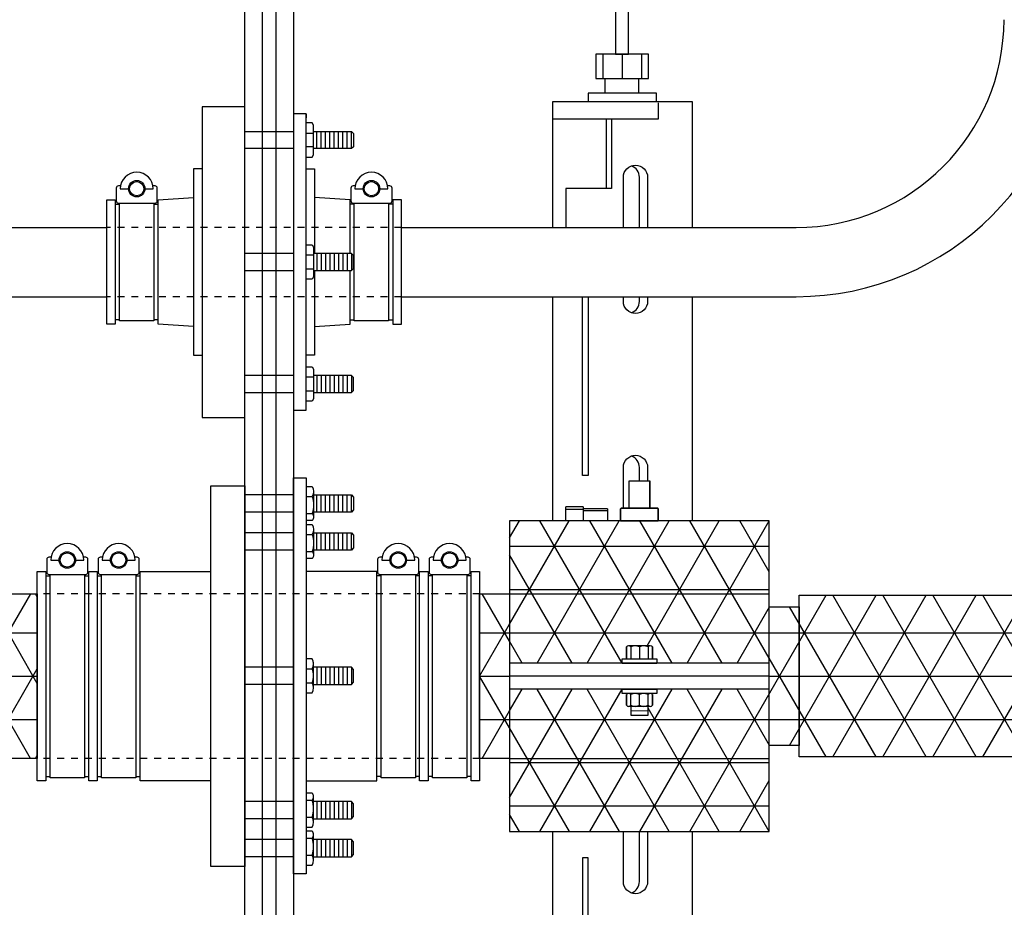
# Model space of a CAD drawing. Extents: x -169 to 7270, y -140 to 2984.
# Tile 536 of 656: x 6502 to 6516, y 361 to 374. Entities that reach past the tile are written whole.
import ezdxf

# ---------------------------------------------------------------- set-up
doc = ezdxf.new("R2010")
doc.units = 0
doc.header["$MEASUREMENT"] = 0
doc.header["$PDSIZE"] = 1
doc.linetypes.add('HIDDEN5', pattern=[0.05, 0.025, -0.025])
doc.layers.get('DEFPOINTS').update_dxf_attribs({"linetype": 'CONTINUOUS'})
for name, color, linetype in [('BOOT-2frp', 1, 'CONTINUOUS'), ('BOOT-CONDUIT', 1, 'CONTINUOUS'), ('CONDUIT', 2, 'CONTINUOUS'), ('DIM', 3, 'CONTINUOUS'), ('FRP-2', 2, 'CONTINUOUS'), ('FRP-2-HATCH', 1, 'CONTINUOUS'), ('FRP-CLAMSHELL-FITTING', 2, 'CONTINUOUS'), ('FRP-SUMP', 2, 'CONTINUOUS'), ('PEAGRAVEL-HATCH', 3, 'CONTINUOUS'), ('PROBE', 2, 'CONTINUOUS')]:
    doc.layers.add(name, color=color, linetype=linetype)
doc.styles.add('SIMPLEX', font='simplex')
doc.dimstyles.new('DIM64', dxfattribs={"dimscale": 64, "dimtxt": 0.09375, "dimasz": 0.09375, "dimexe": 0.0625, "dimexo": 0.0625, "dimgap": 0.046875, "dimtad": 1, "dimdec": 4, "dimzin": 3, "dimdsep": 46, "dimlunit": 4, "dimtxsty": 'SIMPLEX', "dimcen": 0, "dimclrd": 256, "dimclre": 256, "dimclrt": 256, "dimadec": 0, "dimazin": 0, "dimtfac": 1, "dimtdec": 4, "dimtmove": 0, "dimatfit": 3, "dimfxl": 1, "dimfrac": 2, "dimtolj": 1, "dimtzin": 0, "dimarcsym": 0})

# ---------------------------------------------------------------- blocks, each defined once
blk = doc.blocks.new('*D54')
at = {"layer": 'DEFPOINTS', "color": 0, "transparency": 16777216}
for p in [(7015.694, 414.289), (6391.694, 410.007), (6391.694, 136.516)]:
    blk.add_point(p, dxfattribs=at)
at = {"layer": 'DIM', "lineweight": -2, "transparency": 16777216}
for p, q in [((7015.694, 410.289), (7015.694, 132.516)), ((6391.694, 406.007), (6391.694, 132.516)), ((7009.694, 136.516), (6397.694, 136.516))]:
    blk.add_line(p, q, dxfattribs=at)
at = {"layer": 'DIM', "transparency": 16777216}
for points in [[(6397.694, 137.516), (6397.694, 135.516), (6391.694, 136.516)], [(7009.694, 137.516), (7009.694, 135.516), (7015.694, 136.516)]]:
    blk.add_solid(points, dxfattribs=at)
at = {"layer": 'DIM', "transparency": 16777216, "insert": (6703.694, 144.087), "char_height": 6, "attachment_point": 5, "style": 'SIMPLEX'}
blk.add_mtext('\\A1;52\'-0" (F.V. TANK SLAB)', dxfattribs=at)

msp = doc.modelspace()

# ---------------------------------------------------------------- hatches: boundary and pattern name
at = {"layer": 'FRP-2-HATCH', "linetype": 'Continuous'}
h = msp.add_hatch(dxfattribs=at)
h.set_pattern_fill('NET3', color=256, scale=5, style=0)
h.set_pattern_definition([(0, (6508.39083, 364.7703), (0, 0.625), []), (60, (6508.39083, 364.7703), (-0.541266, 0.3125), []), (120, (6508.39083, 364.7703), (-0.541266, -0.3125), [])])
h.paths.add_polyline_path([(6512.57317, 367.01374), (6508.82317, 367.01374), (6508.82317, 365.96028), (6512.57317, 365.96028)])
h.paths.add_polyline_path([(6512.57317, 365.96028), (6508.82317, 365.96028), (6508.82317, 364.95778), (6510.45076, 364.95778), (6510.45076, 365.02028), (6510.51067, 365.02028), (6510.51067, 365.19215, -0.23606798), (6510.54192, 365.20778), (6510.85442, 365.20778, -0.23606798), (6510.88567, 365.19215), (6510.88567, 365.02028), (6510.94817, 365.02028), (6510.94817, 364.95778), (6512.57317, 364.95778)])
h.paths.add_polyline_path([(6512.57317, 364.58278), (6510.94817, 364.58278), (6510.94817, 364.52028), (6510.85442, 364.52028, -0.23606798), (6510.88567, 364.50465), (6510.88567, 364.3484, -0.23606798), (6510.85442, 364.33278), (6510.82317, 364.33278), (6510.82317, 364.20778), (6510.57317, 364.20778), (6510.57317, 364.33278), (6510.54192, 364.33278, -0.23606798), (6510.51067, 364.3484), (6510.51067, 364.52028), (6510.45076, 364.52028), (6510.45076, 364.58278), (6508.82317, 364.58278), (6508.82317, 363.58028), (6512.57317, 363.58028)])
h.paths.add_polyline_path([(6512.57317, 363.52568), (6512.57317, 363.58028), (6508.82317, 363.58028), (6508.82317, 363.52568), (6508.82317, 362.52681), (6512.57317, 362.52681)])
h.paths.add_polyline_path([(6513.0055, 365.77028), (6512.57317, 365.77028), (6512.57317, 363.77028), (6513.0055, 363.77028)])
h.paths.add_polyline_path([(6516.5055, 365.93694), (6513.0055, 365.93694), (6513.0055, 363.60361), (6516.5055, 363.60361)])
h = msp.add_hatch(dxfattribs=at)
h.set_pattern_fill('NET3', color=256, scale=5, style=0)
h.set_pattern_definition([(180, (6521.42723, 364.7694), (0, -0.625), []), (240, (6521.42723, 364.7694), (0.541266, -0.3125), []), (300, (6521.42723, 364.7694), (0.541266, 0.3125), [])])
h.paths.add_polyline_path([(6502.00309, 363.58028), (6502.00309, 365.96028), (6491.61548, 365.96028), (6491.62947, 365.95956), (6491.64343, 365.95741), (6491.65732, 365.95384), (6491.67111, 365.94885), (6491.68476, 365.94245), (6491.69825, 365.93466), (6491.71154, 365.9255), (6491.72459, 365.91499), (6491.73739, 365.90315), (6491.74989, 365.89002), (6491.76206, 365.87563), (6491.77389, 365.86), (6491.78533, 365.84319), (6491.79636, 365.82522), (6491.80696, 365.80614), (6491.81709, 365.78601), (6491.82674, 365.76486), (6491.83589, 365.74274), (6491.8445, 365.71972), (6491.85255, 365.69584), (6491.86004, 365.67117), (6491.86694, 365.64576), (6491.87323, 365.61967), (6491.8789, 365.59297), (6491.88394, 365.56573), (6491.88833, 365.538), (6491.89206, 365.50985), (6491.89513, 365.48136), (6491.89752, 365.45258), (6491.89923, 365.4236), (6491.90026, 365.39447), (6491.90061, 365.36528), (6491.90026, 365.33608), (6491.89923, 365.30696), (6491.89752, 365.27797), (6491.89513, 365.2492), (6491.89206, 365.2207), (6491.88833, 365.19256), (6491.88394, 365.16483), (6491.8789, 365.13758), (6491.87323, 365.11088), (6491.86694, 365.0848), (6491.86004, 365.05939), (6491.85255, 365.03471), (6491.8445, 365.01084), (6491.83589, 364.98781), (6491.82674, 364.9657), (6491.81709, 364.94455), (6491.80696, 364.92441), (6491.79636, 364.90534), (6491.78533, 364.88737), (6491.77389, 364.87055), (6491.76206, 364.85493), (6491.74989, 364.84053), (6491.73739, 364.8274), (6491.72459, 364.81557), (6491.71154, 364.80506), (6491.69825, 364.7959), (6491.68476, 364.78811), (6491.67111, 364.78171), (6491.65732, 364.77672), (6491.64343, 364.77314), (6491.62947, 364.77099), (6491.60149, 364.76956), (6491.58753, 364.76741), (6491.57364, 364.76384), (6491.55986, 364.75885), (6491.5462, 364.75245), (6491.53271, 364.74466), (6491.51943, 364.7355), (6491.50637, 364.72499), (6491.49357, 364.71315), (6491.48107, 364.70002), (6491.4689, 364.68563), (6491.45707, 364.67), (6491.44563, 364.65319), (6491.4346, 364.63522), (6491.424, 364.61614), (6491.41387, 364.59601), (6491.40422, 364.57486), (6491.39508, 364.55274), (6491.38647, 364.52972), (6491.37841, 364.50584), (6491.37092, 364.48117), (6491.36402, 364.45576), (6491.35773, 364.42967), (6491.35206, 364.40297), (6491.34702, 364.37573), (6491.34263, 364.348), (6491.3389, 364.31985), (6491.33584, 364.29136), (6491.33344, 364.26258), (6491.33173, 364.2336), (6491.3307, 364.20447), (6491.33036, 364.17528), (6491.3307, 364.14608), (6491.33173, 364.11696), (6491.33344, 364.08797), (6491.33584, 364.0592), (6491.3389, 364.0307), (6491.34263, 364.00256), (6491.34702, 363.97483), (6491.35206, 363.94758), (6491.35773, 363.92088), (6491.36402, 363.8948), (6491.37092, 363.86939), (6491.37841, 363.84471), (6491.38647, 363.82084), (6491.39508, 363.79781), (6491.40422, 363.7757), (6491.41387, 363.75455), (6491.424, 363.73441), (6491.4346, 363.71534), (6491.44563, 363.69737), (6491.45707, 363.68055), (6491.4689, 363.66493), (6491.48107, 363.65053), (6491.49357, 363.6374), (6491.50637, 363.62557), (6491.51943, 363.61506), (6491.53271, 363.6059), (6491.5462, 363.59811), (6491.55986, 363.59171), (6491.57364, 363.58672), (6491.58753, 363.58314), (6491.60149, 363.58099), (6491.61548, 363.58028)])
h = msp.add_hatch(dxfattribs=at)
h.set_pattern_fill('NET3', color=256, scale=5, style=0)
h.set_pattern_definition([(0, (6508.39083, 364.7703), (0, 0.625), []), (60, (6508.39083, 364.7703), (-0.54127, 0.3125), []), (120, (6508.39083, 364.7703), (-0.54127, -0.3125), [])])
h.paths.add_polyline_path([(6508.82317, 365.96028), (6508.39083, 365.96028), (6508.39083, 363.58028), (6508.82317, 363.58028)])
at = {"layer": 'PEAGRAVEL-HATCH'}
h = msp.add_hatch(dxfattribs=at)
h.set_pattern_fill('AR-SAND', color=256, scale=7.5, style=0)
h.set_pattern_definition([(37.5, (6489.795, 357.757), (-0.4725, 14.451), [0, -11.4, 0, -12.75, 0, -12.1875]), (7.5, (6489.795, 357.757), (13.273, 21.166), [0, -6.15, 0, -10.275, 0, -3.9375]), (327.5, (6480.57, 357.757), (23.356, 0.0424), [0, -3.75, 0, -13.5, 0, -17.625]), (317.5, (6480.57, 357.757), (22.546, 6.583), [0, -1.875, 0, -8.85, 0, -10.125])])
edge = h.paths.add_edge_path()
edge.add_arc((6505.00185, 378.25504), 0.25, 270, 360)
edge.add_line((6505.25185, 378.25504), (6505.25185, 379.79145))
edge.add_line((6505.25185, 379.79145), (6505.11839, 379.79145))
edge.add_arc((6505.11839, 380.04145), 0.25, 180, 270, ccw=False)
edge.add_line((6504.86839, 380.04145), (6504.86839, 380.4398))
edge.add_line((6504.86839, 380.4398), (6504.13186, 381.75504))
edge.add_line((6504.13186, 381.75504), (6489.79464, 381.75504))
edge.add_line((6489.79464, 381.75504), (6489.79464, 357.75736))
edge.add_line((6489.79464, 357.75736), (6505.25185, 357.75736))
edge.add_line((6505.25185, 357.75736), (6505.25185, 358.75736))
edge.add_arc((6505.00185, 358.75736), 0.25, 0, 90)
edge.add_line((6505.00185, 359.00736), (6505.00185, 362.02247))
edge.add_line((6505.00185, 362.02247), (6504.50913, 362.02247))
edge.add_line((6504.50913, 362.02247), (6504.50913, 363.25997))
edge.add_line((6504.50913, 363.25997), (6503.4881, 363.25997))
edge.add_line((6503.4881, 363.25997), (6503.4881, 363.32184))
edge.add_line((6503.4881, 363.32184), (6503.42622, 363.32184))
edge.add_line((6503.42622, 363.32184), (6503.42622, 363.30204))
edge.add_line((6503.42622, 363.30204), (6502.93122, 363.30204))
edge.add_line((6502.93122, 363.30204), (6502.86935, 363.32184))
edge.add_line((6502.86935, 363.32184), (6502.86935, 363.25997))
edge.add_line((6502.86935, 363.25997), (6502.74559, 363.25997))
edge.add_line((6502.74559, 363.25997), (6502.74559, 363.32184))
edge.add_line((6502.74559, 363.32184), (6502.68372, 363.32184))
edge.add_line((6502.68372, 363.32184), (6502.68372, 363.30204))
edge.add_line((6502.68372, 363.30204), (6502.18872, 363.30204))
edge.add_line((6502.18872, 363.30204), (6502.12684, 363.32184))
edge.add_line((6502.12684, 363.32184), (6502.12684, 363.25997))
edge.add_line((6502.12684, 363.25997), (6502.00309, 363.25997))
edge.add_line((6502.00309, 363.25997), (6502.00309, 363.58028))
edge.add_line((6502.00309, 363.58028), (6491.58694, 363.58028))
edge.add_ellipse((6491.61548, 364.17528), major_axis=(0, -0.595), ratio=0.47920074, start_angle=180, end_angle=360, ccw=False)
edge.add_ellipse((6491.61548, 365.36528), major_axis=(0, -0.595), ratio=0.47920074, start_angle=-180, end_angle=0, ccw=False)
edge.add_line((6491.61548, 365.96028), (6502.00309, 365.96028))
edge.add_line((6502.00309, 365.96028), (6502.00309, 366.28059))
edge.add_line((6502.00309, 366.28059), (6502.13922, 366.28059))
edge.add_line((6502.13922, 366.28059), (6502.13922, 366.45419))
edge.add_arc((6502.17076, 366.45447), 0.03154, 90.524935, 180.524935, ccw=False)
edge.add_line((6502.17047, 366.48601), (6502.18909, 366.48601))
edge.add_arc((6502.18909, 366.50164), 0.01563, 269.998281, 347.402966)
edge.add_arc((6502.43622, 366.44641), 0.2376, 12.596713, 167.403307, ccw=False)
edge.add_arc((6502.68373, 366.49807), 0.01563, 179.401642, 294.702336)
edge.add_arc((6502.70168, 366.45447), 0.03154, 0.524935, 111.239353, ccw=False)
edge.add_line((6502.73322, 366.45476), (6502.73322, 366.28059))
edge.add_line((6502.73322, 366.28059), (6502.88172, 366.28059))
edge.add_line((6502.88172, 366.28059), (6502.88172, 366.45419))
edge.add_arc((6502.91326, 366.45447), 0.03154, 90.524935, 180.524935, ccw=False)
edge.add_line((6502.91297, 366.48601), (6502.93159, 366.48601))
edge.add_arc((6502.93159, 366.50164), 0.01562, 269.998281, 347.402966)
edge.add_arc((6503.17872, 366.44641), 0.2376, 12.596713, 167.403307, ccw=False)
edge.add_arc((6503.42623, 366.49807), 0.01562, 179.401642, 294.702336)
edge.add_arc((6503.44418, 366.45447), 0.03154, 0.524935, 111.239353, ccw=False)
edge.add_line((6503.47572, 366.45476), (6503.47572, 366.28059))
edge.add_line((6503.47572, 366.28059), (6504.50913, 366.28059))
edge.add_line((6504.50913, 366.28059), (6504.50913, 367.51809))
edge.add_line((6504.50913, 367.51809), (6505.00185, 367.51809))
edge.add_line((6505.00185, 367.51809), (6505.00185, 368.5069))
edge.add_line((6505.00185, 368.5069), (6504.3831, 368.5069))
edge.add_line((6504.3831, 368.5069), (6504.3831, 369.40409))
edge.add_line((6504.3831, 369.40409), (6504.25935, 369.40409))
edge.add_line((6504.25935, 369.40409), (6504.25935, 369.81698))
edge.add_line((6504.25935, 369.81698), (6503.7487, 369.85268))
edge.add_line((6503.7487, 369.85268), (6503.7487, 369.91456))
edge.add_line((6503.7487, 369.91456), (6503.68683, 369.91456))
edge.add_line((6503.68683, 369.91456), (6503.68683, 369.89872))
edge.add_line((6503.68683, 369.89872), (6503.19183, 369.89872))
edge.add_line((6503.19183, 369.89872), (6503.12995, 369.91456))
edge.add_line((6503.12995, 369.91456), (6503.12995, 369.85268))
edge.add_line((6503.12995, 369.85268), (6503.0062, 369.85268))
edge.add_line((6503.0062, 369.85268), (6503.0062, 370.24987))
edge.add_line((6503.0062, 370.24987), (6491.59863, 370.24987))
edge.add_ellipse((6491.61548, 370.49987), major_axis=(0, -0.25), ratio=0.47920074, start_angle=180, end_angle=360, ccw=False)
edge.add_ellipse((6491.61548, 370.99987), major_axis=(0, 0.25), ratio=0.47920074, start_angle=0, end_angle=180)
edge.add_ellipse((6491.61548, 370.99987), major_axis=(0, 0.25), ratio=0.47920074, start_angle=180, end_angle=360)
edge.add_line((6491.63233, 371.24987), (6503.0062, 371.24987))
edge.add_line((6503.0062, 371.24987), (6503.0062, 371.64706))
edge.add_line((6503.0062, 371.64706), (6503.14233, 371.64706))
edge.add_line((6503.14233, 371.64706), (6503.14233, 371.8167))
edge.add_arc((6503.17387, 371.81698), 0.03154, 90.525794, 180.525794, ccw=False)
edge.add_line((6503.17358, 371.84852), (6503.19282, 371.84852))
edge.add_arc((6503.19282, 371.86337), 0.01485, 270, 347.544043)
edge.add_arc((6503.43933, 371.80892), 0.2376, 12.455772, 167.544151, ccw=False)
edge.add_arc((6503.68617, 371.85944), 0.01485, 177.174659, 296.785729)
edge.add_arc((6503.70479, 371.81698), 0.03154, 0.525422, 112.222818, ccw=False)
edge.add_line((6503.73633, 371.81727), (6503.73633, 371.64619))
edge.add_line((6503.73633, 371.64619), (6504.25935, 371.68277))
edge.add_line((6504.25935, 371.68277), (6504.25935, 372.09565))
edge.add_line((6504.25935, 372.09565), (6504.3831, 372.09565))
edge.add_line((6504.3831, 372.09565), (6504.3831, 372.99284))
edge.add_line((6504.3831, 372.99284), (6505.00185, 372.99284))
edge.add_line((6505.00185, 372.99284), (6505.00185, 378.00504))

# ---------------------------------------------------------------- linework, layer by layer
at = {"layer": 'BOOT-2frp', "color": 7}
for p, q in [((6505.99299, 367.43717), (6505.99307, 367.06796)), ((6505.70185, 367.38752), (6505.00185, 367.38752)), ((6505.8848, 367.36443), (6505.97158, 367.36443)), ((6506.03966, 367.14002), (6506.03966, 367.38752)), ((6506.10216, 367.14002), (6506.10216, 367.38752)), ((6506.16466, 367.14002), (6506.16466, 367.38752)), ((6506.22716, 367.14002), (6506.22716, 367.38752)), ((6506.28966, 367.14002), (6506.28966, 367.38752)), ((6506.35216, 367.14002), (6506.35216, 367.38752)), ((6506.41466, 367.14002), (6506.41466, 367.38752)), ((6506.47716, 367.14002), (6506.47716, 367.38752)), ((6506.53966, 367.14002), (6506.53966, 367.38752)), ((6505.70185, 367.14002), (6505.00185, 367.14002)), ((6505.8848, 367.1183), (6505.97158, 367.1183)), ((6505.99299, 366.88772), (6505.99307, 366.51852)), ((6505.70185, 366.83807), (6505.00185, 366.83807)), ((6505.8848, 366.81499), (6505.97158, 366.81499)), ((6506.03966, 366.59057), (6506.03966, 366.83807)), ((6506.10216, 366.59057), (6506.10216, 366.83807)), ((6506.16466, 366.59057), (6506.16466, 366.83807)), ((6506.22716, 366.59057), (6506.22716, 366.83807)), ((6506.28966, 366.59057), (6506.28966, 366.83807)), ((6506.35216, 366.59057), (6506.35216, 366.83807)), ((6506.41466, 366.59057), (6506.41466, 366.83807)), ((6506.47716, 366.59057), (6506.47716, 366.83807)), ((6506.53966, 366.59057), (6506.53966, 366.83807)), ((6505.70185, 366.59057), (6505.00185, 366.59057)), ((6505.8848, 366.56885), (6505.97158, 366.56885)), ((6505.70185, 364.89889), (6505.00185, 364.89889)), ((6505.8848, 364.87581), (6505.97158, 364.87581)), ((6505.99299, 364.60174), (6505.99307, 364.97095)), ((6506.03966, 364.89889), (6506.03966, 364.65139)), ((6506.10216, 364.89889), (6506.10216, 364.65139)), ((6506.16466, 364.89889), (6506.16466, 364.65139)), ((6506.22716, 364.89889), (6506.22716, 364.65139)), ((6506.28966, 364.89889), (6506.28966, 364.65139)), ((6506.35216, 364.89889), (6506.35216, 364.65139)), ((6506.41466, 364.89889), (6506.41466, 364.65139)), ((6506.47716, 364.89889), (6506.47716, 364.65139)), ((6506.53966, 364.89889), (6506.53966, 364.65139)), ((6505.70185, 364.65139), (6505.00185, 364.65139)), ((6505.8848, 364.67448), (6505.97158, 364.67448)), ((6505.99299, 362.66058), (6505.99307, 363.02978)), ((6505.70185, 362.95773), (6505.00185, 362.95773)), ((6505.8848, 362.97945), (6505.97158, 362.97945)), ((6506.03966, 362.95773), (6506.03966, 362.71023)), ((6506.10216, 362.95773), (6506.10216, 362.71023)), ((6506.16466, 362.95773), (6506.16466, 362.71023)), ((6506.22716, 362.95773), (6506.22716, 362.71023)), ((6506.28966, 362.95773), (6506.28966, 362.71023)), ((6506.35216, 362.95773), (6506.35216, 362.71023)), ((6506.41466, 362.95773), (6506.41466, 362.71023)), ((6506.47716, 362.95773), (6506.47716, 362.71023)), ((6506.53966, 362.95773), (6506.53966, 362.71023)), ((6505.8848, 362.73331), (6505.97158, 362.73331)), ((6505.70185, 362.71023), (6505.00185, 362.71023)), ((6505.99299, 362.11113), (6505.99307, 362.48034)), ((6505.70185, 362.40828), (6505.00185, 362.40828)), ((6505.8848, 362.43), (6505.97158, 362.43)), ((6506.03966, 362.40828), (6506.03966, 362.16078)), ((6506.10216, 362.40828), (6506.10216, 362.16078)), ((6506.16466, 362.40828), (6506.16466, 362.16078)), ((6506.22716, 362.40828), (6506.22716, 362.16078)), ((6506.28966, 362.40828), (6506.28966, 362.16078)), ((6506.35216, 362.40828), (6506.35216, 362.16078)), ((6506.41466, 362.40828), (6506.41466, 362.16078)), ((6506.47716, 362.40828), (6506.47716, 362.16078)), ((6506.53966, 362.40828), (6506.53966, 362.16078)), ((6505.70185, 362.16078), (6505.00185, 362.16078)), ((6505.8848, 362.18387), (6505.97158, 362.18387))]:
    msp.add_line(p, q, dxfattribs=at)
at = {"layer": 'BOOT-2frp'}
for p, q in [((6502.12684, 366.21871), (6502.18872, 366.21871)), ((6502.68372, 366.21871), (6502.74559, 366.21871)), ((6502.86935, 366.21871), (6502.93122, 366.21871)), ((6503.42622, 366.21871), (6503.4881, 366.21871)), ((6506.96771, 366.21871), (6506.90583, 366.21871)), ((6507.52458, 366.21871), (6507.46271, 366.21871)), ((6507.71021, 366.21871), (6507.64833, 366.21871)), ((6508.26708, 366.21871), (6508.20521, 366.21871)), ((6502.12684, 363.32184), (6502.18872, 363.32184)), ((6502.68372, 363.32184), (6502.74559, 363.32184)), ((6502.86935, 363.32184), (6502.93122, 363.32184)), ((6503.42622, 363.32184), (6503.4881, 363.32184)), ((6506.96771, 363.32184), (6506.90583, 363.32184)), ((6507.52458, 363.32184), (6507.46271, 363.32184)), ((6507.71021, 363.32184), (6507.64833, 363.32184)), ((6508.26708, 363.32184), (6508.20521, 363.32184))]:
    msp.add_line(p, q, dxfattribs=at)
for points in [[(6505.70185, 361.91386), (6505.70185, 367.63444), (6505.8848, 367.63444), (6505.8848, 361.91386)], [(6504.50913, 362.02247), (6504.50913, 367.51809), (6505.00185, 367.51809), (6505.00185, 362.02247)], [(6502.00309, 363.25997), (6502.00309, 366.28059), (6502.12684, 366.28059), (6502.12684, 363.25997)], [(6502.74559, 363.25997), (6502.74559, 366.28059), (6502.86935, 366.28059), (6502.86935, 363.25997)], [(6507.52458, 363.25997), (6507.52458, 366.28059), (6507.64833, 366.28059), (6507.64833, 363.25997)], [(6508.26708, 363.25997), (6508.26708, 366.28059), (6508.39083, 366.28059), (6508.39083, 363.25997)]]:
    msp.add_lwpolyline(points, close=True, dxfattribs=at)
at = {"layer": 'BOOT-2frp', "color": 7}
for points in [[(6505.8848, 367.5099), (6505.97158, 367.5099, -0.2942599), (6505.97158, 367.36443, -0.17344378), (6505.97158, 367.1183, -0.42692869), (6505.97158, 367.01763), (6505.8848, 367.01763)], [(6505.8848, 366.96046), (6505.97158, 366.96046, -0.2942599), (6505.97158, 366.81499, -0.17428096), (6505.97158, 366.56885, -0.42692869), (6505.97158, 366.46818), (6505.8848, 366.46818)], [(6502.55502, 366.44641), (6502.67382, 366.44641, 1), (6502.19862, 366.44641), (6502.31742, 366.44641)], [(6503.29752, 366.44641), (6503.41632, 366.44641, 1), (6502.94112, 366.44641), (6503.05992, 366.44641)], [(6507.33401, 366.44641), (6507.45281, 366.44641, 1), (6506.97761, 366.44641), (6507.09641, 366.44641)], [(6508.07651, 366.44641), (6508.19531, 366.44641, 1), (6507.72011, 366.44641), (6507.83891, 366.44641)], [(6502.20434, 366.49823, -0.35119925), (6502.18909, 366.48601), (6502.17047, 366.48601, 0.41421356), (6502.13922, 366.45419), (6502.13922, 366.26976, 0.41421356), (6502.17105, 366.23851), (6502.70197, 366.23851, 0.41421356), (6502.73322, 366.26976), (6502.73322, 366.45419, 0.41421356), (6502.70197, 366.48601), (6502.68335, 366.48601, -0.35119737), (6502.6681, 366.49823)], [(6502.94684, 366.49823, -0.35119925), (6502.93159, 366.48601), (6502.91297, 366.48601, 0.41421356), (6502.88172, 366.45419), (6502.88172, 366.26976, 0.41421356), (6502.91355, 366.23851), (6503.44447, 366.23851, 0.41421356), (6503.47572, 366.26976), (6503.47572, 366.45419, 0.41421356), (6503.44447, 366.48601), (6503.42585, 366.48601, -0.35119737), (6503.4106, 366.49823)], [(6506.98333, 366.49823, -0.35119925), (6506.96808, 366.48601), (6506.94946, 366.48601, 0.41421356), (6506.91821, 366.45419), (6506.91821, 366.26976, 0.41421356), (6506.95004, 366.23851), (6507.48096, 366.23851, 0.41421356), (6507.51221, 366.26976), (6507.51221, 366.45419, 0.41421356), (6507.48096, 366.48601), (6507.46234, 366.48601, -0.35119737), (6507.44709, 366.49823)], [(6507.72583, 366.49823, -0.35119925), (6507.71058, 366.48601), (6507.69196, 366.48601, 0.41421356), (6507.66071, 366.45419), (6507.66071, 366.26976, 0.41421356), (6507.69254, 366.23851), (6508.22346, 366.23851, 0.41421356), (6508.25471, 366.26976), (6508.25471, 366.45419, 0.41421356), (6508.22346, 366.48601), (6508.20484, 366.48601, -0.35119737), (6508.18959, 366.49823)], [(6505.8848, 364.52901), (6505.97158, 364.52901, 0.2942599), (6505.97158, 364.67448, 0.21306858), (6505.97158, 364.87581, 0.29542909), (6505.97158, 365.02128), (6505.8848, 365.02128)], [(6505.8848, 362.58784), (6505.97158, 362.58784, 0.2942599), (6505.97158, 362.73331, 0.17428096), (6505.97158, 362.97945, 0.42692869), (6505.97158, 363.08012), (6505.8848, 363.08012)], [(6505.8848, 362.0384), (6505.97158, 362.0384, 0.2942599), (6505.97158, 362.18387, 0.17344378), (6505.97158, 362.43, 0.42692869), (6505.97158, 362.53067), (6505.8848, 362.53067)]]:
    msp.add_lwpolyline(points, format="xyb", dxfattribs=at)
for points in [[(6505.993, 367.38752), (6506.53966, 367.38752), (6506.5706, 367.35658), (6506.5706, 367.17096), (6506.53966, 367.14002), (6505.99306, 367.14002)], [(6505.993, 366.83807), (6506.53966, 366.83807), (6506.5706, 366.80713), (6506.5706, 366.62151), (6506.53966, 366.59057), (6505.99306, 366.59057)], [(6502.68372, 366.23851), (6502.68372, 363.30204), (6502.18872, 363.30204), (6502.18872, 366.23851)], [(6503.42622, 366.23851), (6503.42622, 363.30204), (6502.93122, 363.30204), (6502.93122, 366.23851)], [(6507.46271, 366.23851), (6507.46271, 363.30204), (6506.96771, 363.30204), (6506.96771, 366.23851)], [(6508.20521, 366.23851), (6508.20521, 363.30204), (6507.71021, 363.30204), (6507.71021, 366.23851)], [(6505.993, 364.65139), (6506.53966, 364.65139), (6506.5706, 364.68233), (6506.5706, 364.86796), (6506.53966, 364.89889), (6505.99306, 364.89889)], [(6505.993, 362.71023), (6506.53966, 362.71023), (6506.5706, 362.74117), (6506.5706, 362.92679), (6506.53966, 362.95773), (6505.99306, 362.95773)], [(6505.993, 362.16078), (6506.53966, 362.16078), (6506.5706, 362.19172), (6506.5706, 362.37734), (6506.53966, 362.40828), (6505.99306, 362.40828)]]:
    msp.add_lwpolyline(points, dxfattribs=at)
at = {"layer": 'BOOT-2frp'}
for points in [[(6504.50913, 363.25997), (6503.4881, 363.25997), (6503.4881, 366.28059), (6504.50913, 366.28059)], [(6505.8848, 363.25997), (6506.90583, 363.25997), (6506.90583, 366.28059), (6505.8848, 366.28059)]]:
    msp.add_lwpolyline(points, dxfattribs=at)
at = {"layer": 'BOOT-2frp', "color": 7}
for centre, radius in [((6502.43622, 366.44641), 0.1188), ((6503.17872, 366.44641), 0.1188), ((6507.21521, 366.44641), 0.1188), ((6507.95771, 366.44641), 0.1188), ((6502.43622, 366.44641), 0.10296), ((6503.17872, 366.44641), 0.10296), ((6507.21521, 366.44641), 0.10296), ((6507.95771, 366.44641), 0.10296)]:
    msp.add_circle(centre, radius, dxfattribs=at)
at = {"layer": 'BOOT-CONDUIT', "color": 7}
for p, q in [((6505.00185, 372.6353), (6505.70185, 372.6353)), ((6505.8848, 372.61094), (6505.99073, 372.61094)), ((6505.99073, 372.41195), (6505.8848, 372.41195)), ((6505.70185, 372.3878), (6505.00185, 372.3878)), ((6505.70185, 370.87352), (6505.00185, 370.87352)), ((6505.99073, 370.84937), (6505.8848, 370.84937)), ((6505.00185, 370.62602), (6505.70185, 370.62602)), ((6505.8848, 370.65038), (6505.99073, 370.65038)), ((6505.70185, 369.11194), (6505.00185, 369.11194)), ((6505.99073, 369.08779), (6505.8848, 369.08779)), ((6505.00185, 368.86444), (6505.70185, 368.86444)), ((6505.8848, 368.8888), (6505.99073, 368.8888))]:
    msp.add_line(p, q, dxfattribs=at)
at = {"layer": 'BOOT-CONDUIT', "color": 8}
for p, q in [((6506.03978, 372.3877), (6506.03978, 372.6352)), ((6506.10228, 372.3877), (6506.10228, 372.6352)), ((6506.16478, 372.3877), (6506.16478, 372.6352)), ((6506.22728, 372.3877), (6506.22728, 372.6352)), ((6506.28978, 372.3877), (6506.28978, 372.6352)), ((6506.35228, 372.3877), (6506.35228, 372.6352)), ((6506.41478, 372.3877), (6506.41478, 372.6352)), ((6506.47728, 372.3877), (6506.47728, 372.6352)), ((6506.53978, 372.3877), (6506.53978, 372.6352)), ((6506.03978, 370.87362), (6506.03978, 370.62612)), ((6506.10228, 370.87362), (6506.10228, 370.62612)), ((6506.16478, 370.87362), (6506.16478, 370.62612)), ((6506.22728, 370.87362), (6506.22728, 370.62612)), ((6506.28978, 370.87362), (6506.28978, 370.62612)), ((6506.35228, 370.87362), (6506.35228, 370.62612)), ((6506.41478, 370.87362), (6506.41478, 370.62612)), ((6506.47728, 370.87362), (6506.47728, 370.62612)), ((6506.53978, 370.87362), (6506.53978, 370.62612)), ((6506.03978, 369.11205), (6506.03978, 368.86455)), ((6506.10228, 369.11205), (6506.10228, 368.86455)), ((6506.16478, 369.11205), (6506.16478, 368.86455)), ((6506.22728, 369.11205), (6506.22728, 368.86455)), ((6506.28978, 369.11205), (6506.28978, 368.86455)), ((6506.35228, 369.11205), (6506.35228, 368.86455)), ((6506.41478, 369.11205), (6506.41478, 368.86455)), ((6506.47728, 369.11205), (6506.47728, 368.86455)), ((6506.53978, 369.11205), (6506.53978, 368.86455))]:
    msp.add_line(p, q, dxfattribs=at)
at = {"layer": 'BOOT-CONDUIT', "linetype": 'Continuous'}
for p, q in [((6503.12995, 371.58518), (6503.19183, 371.58518)), ((6503.68683, 371.58518), (6503.7487, 371.58518)), ((6506.58106, 371.58518), (6506.51919, 371.58518)), ((6507.13794, 371.58518), (6507.07606, 371.58518)), ((6503.19183, 369.91456), (6503.12995, 369.91456)), ((6503.7487, 369.91456), (6503.68683, 369.91456)), ((6506.51919, 369.91456), (6506.58106, 369.91456)), ((6507.07606, 369.91456), (6507.13794, 369.91456))]:
    msp.add_line(p, q, dxfattribs=at)
for points in [[(6505.00185, 368.5069), (6505.00185, 372.99284), (6504.3831, 372.99284), (6504.3831, 368.5069)], [(6503.0062, 369.85268), (6503.0062, 371.64706), (6503.12995, 371.64706), (6503.12995, 371.58518), (6503.12995, 369.91456), (6503.12995, 369.85268)], [(6507.13794, 369.85268), (6507.26169, 369.85268), (6507.26169, 371.64706), (6507.13794, 371.64706), (6507.13794, 371.58518), (6507.13794, 369.91456)]]:
    msp.add_lwpolyline(points, close=True, dxfattribs=at)
at = {"layer": 'BOOT-CONDUIT'}
msp.add_lwpolyline([(6505.8848, 372.8884), (6505.70185, 372.8884), (6505.70185, 368.6116), (6505.8848, 368.6116), (6505.8848, 372.8884), (6505.8848, 372.83296)], dxfattribs=at)
at = {"layer": 'BOOT-CONDUIT', "color": 7}
for points in [[(6505.8848, 372.26396), (6505.97158, 372.26396), (6505.99073, 372.29711), (6505.99073, 372.72578), (6505.97158, 372.75894), (6505.8848, 372.75894)], [(6505.99073, 372.6352), (6506.53978, 372.6352), (6506.57072, 372.60426), (6506.57072, 372.41864), (6506.568, 372.41592), (6506.53978, 372.3877), (6505.99073, 372.3877)], [(6503.68683, 371.60102), (6503.68683, 369.89872), (6503.19183, 369.89872), (6503.19183, 371.60102)], [(6507.07606, 371.60102), (6507.07606, 369.89872), (6506.58106, 369.89872), (6506.58106, 371.60102)], [(6505.8848, 370.99736), (6505.97158, 370.99736), (6505.99073, 370.96421), (6505.99073, 370.53554), (6505.97158, 370.50238), (6505.8848, 370.50238)], [(6505.99073, 370.62612), (6506.53978, 370.62612), (6506.57072, 370.65706), (6506.57072, 370.84268), (6506.568, 370.8454), (6506.53978, 370.87362), (6505.99073, 370.87362)], [(6505.8848, 369.23579), (6505.97158, 369.23579), (6505.99073, 369.20263), (6505.99073, 368.77396), (6505.97158, 368.7408), (6505.8848, 368.7408)], [(6505.99073, 368.86455), (6506.53978, 368.86455), (6506.57072, 368.89548), (6506.57072, 369.08111), (6506.568, 369.08383), (6506.53978, 369.11205), (6505.99073, 369.11205)]]:
    msp.add_lwpolyline(points, dxfattribs=at)
for points in [[(6503.55813, 371.80892), (6503.67693, 371.80892, 1), (6503.20173, 371.80892), (6503.32053, 371.80892)], [(6506.94736, 371.80892), (6507.06616, 371.80892, 1), (6506.59096, 371.80892), (6506.70976, 371.80892)], [(6503.20732, 371.86017, -0.35187184), (6503.19282, 371.84852), (6503.17358, 371.84852, 0.41421356), (6503.14233, 371.8167), (6503.14233, 371.63227, 0.41421356), (6503.17416, 371.60102), (6503.70508, 371.60102, 0.41421341), (6503.73633, 371.63285), (6503.73633, 371.81727, 0.41421372), (6503.7045, 371.84852), (6503.68584, 371.84852, -0.35188198), (6503.67134, 371.86017)], [(6506.59656, 371.86017, -0.35187184), (6506.58206, 371.84852), (6506.56281, 371.84852, 0.41421356), (6506.53156, 371.8167), (6506.53156, 371.63227, 0.41421356), (6506.56339, 371.60102), (6507.09431, 371.60102, 0.41421341), (6507.12556, 371.63285), (6507.12556, 371.81727, 0.41421372), (6507.09374, 371.84852), (6507.07507, 371.84852, -0.35188198), (6507.06057, 371.86017)]]:
    msp.add_lwpolyline(points, format="xyb", dxfattribs=at)
at = {"layer": 'BOOT-CONDUIT', "linetype": 'Continuous'}
for points in [[(6504.3831, 372.09565), (6504.25935, 372.09565), (6504.25935, 369.40409), (6504.3831, 369.40409)], [(6505.8848, 372.09565), (6506.00855, 372.09565), (6506.00855, 370.87362)], [(6504.25935, 369.81698), (6503.7487, 369.85268), (6503.7487, 371.58518), (6503.7487, 371.64706), (6504.25935, 371.68277)], [(6506.51919, 370.87362), (6506.51919, 371.58518), (6506.51919, 371.64706), (6506.00855, 371.68277)], [(6506.00855, 370.62612), (6506.00855, 369.40409), (6505.8848, 369.40409)], [(6506.00855, 369.81698), (6506.51919, 369.85268), (6506.51919, 370.62612)]]:
    msp.add_lwpolyline(points, dxfattribs=at)
at = {"layer": 'BOOT-CONDUIT', "color": 7}
for centre in [(6503.43933, 371.80892), (6506.82856, 371.80892)]:
    msp.add_circle(centre, 0.1188, dxfattribs=at)
at = {"layer": 'BOOT-CONDUIT', "color": 8}
for centre in [(6503.43933, 371.80892), (6506.82856, 371.80892)]:
    msp.add_circle(centre, 0.10296, dxfattribs=at)
at = {"layer": 'CONDUIT'}
for p, q in [((6491.61548, 371.24987), (6503.0062, 371.24987)), ((6507.26169, 371.24987), (6512.96364, 371.24987)), ((6491.61548, 370.24987), (6503.0062, 370.24987)), ((6507.26169, 370.24987), (6512.96364, 370.24987))]:
    msp.add_line(p, q, dxfattribs=at)
at = {"layer": 'CONDUIT', "color": 8, "linetype": 'HIDDEN5'}
for p, q in [((6507.26169, 371.24987), (6503.0062, 371.24987)), ((6507.26169, 370.24987), (6503.0062, 370.24987))]:
    msp.add_line(p, q, dxfattribs=at)
at = {"layer": 'CONDUIT'}
for radius in [4, 3]:
    msp.add_arc((6512.96364, 374.24987), radius, 270, 0, dxfattribs=at)
at = {"layer": 'FRP-2', "color": 8, "linetype": 'HIDDEN5'}
for p, q in [((6508.39083, 365.96028), (6502.00309, 365.96028)), ((6508.39083, 363.58028), (6502.00309, 363.58028))]:
    msp.add_line(p, q, dxfattribs=at)
at = {"layer": 'FRP-2', "linetype": 'Continuous'}
msp.add_lwpolyline([(6491.61548, 365.96028), (6502.00309, 365.96028), (6502.00309, 363.58028), (6491.61548, 363.58028)], dxfattribs=at)
for points in [[(6508.39083, 365.96028), (6508.82317, 365.96028), (6508.82317, 363.58028), (6508.39083, 363.58028)], [(6512.57317, 365.77028), (6513.0055, 365.77028), (6513.0055, 363.77028), (6512.57317, 363.77028)]]:
    msp.add_lwpolyline(points, close=True, dxfattribs=at)
at = {"layer": 'FRP-2'}
msp.add_lwpolyline([(6516.5055, 363.60361), (6513.0055, 363.60361), (6513.0055, 365.93694), (6516.5055, 365.93694)], close=True, dxfattribs=at)
at = {"layer": 'FRP-2-HATCH', "linetype": 'Continuous'}
msp.add_line((6510.44817, 364.95778), (6510.94817, 364.95778), dxfattribs=at)
at = {"layer": 'FRP-CLAMSHELL-FITTING', "color": 7}
for p, q in [((6510.54815, 367.19462), (6510.5484, 367.58943)), ((6510.54815, 367.19462), (6510.5484, 367.58943)), ((6510.5484, 367.58951), (6510.84808, 367.58951)), ((6510.85442, 365.20778), (6510.54192, 365.20778)), ((6510.85442, 365.20778), (6510.54192, 365.20778)), ((6510.57317, 365.19215), (6510.57317, 365.02028)), ((6510.57317, 365.19215), (6510.57317, 365.02028)), ((6510.69817, 365.19215), (6510.69817, 365.02028)), ((6510.69817, 365.19215), (6510.69817, 365.02028)), ((6510.82317, 365.19215), (6510.82317, 365.02028)), ((6510.82317, 365.19215), (6510.82317, 365.02028)), ((6510.51067, 364.3484), (6510.51067, 364.50465)), ((6510.85442, 364.52028), (6510.54192, 364.52028)), ((6510.85442, 364.52028), (6510.54192, 364.52028)), ((6510.57317, 364.3484), (6510.57317, 364.50465)), ((6510.57317, 364.3484), (6510.57317, 364.50465)), ((6510.69817, 364.3484), (6510.69817, 364.50465)), ((6510.69817, 364.3484), (6510.69817, 364.50465)), ((6510.82317, 364.3484), (6510.82317, 364.50465)), ((6510.82317, 364.3484), (6510.82317, 364.50465)), ((6510.85442, 364.33278), (6510.54192, 364.33278))]:
    msp.add_line(p, q, dxfattribs=at)
at = {"layer": 'FRP-CLAMSHELL-FITTING'}
for p, q in [((6508.82317, 365.96028), (6512.57317, 365.96028)), ((6512.57317, 364.95778), (6508.82317, 364.95778)), ((6512.57317, 364.95778), (6508.82317, 364.95778)), ((6512.57317, 364.77028), (6508.82317, 364.77028)), ((6512.57317, 364.77028), (6508.82317, 364.77028)), ((6512.57317, 364.58278), (6508.82317, 364.58278)), ((6512.57317, 364.58278), (6508.82317, 364.58278)), ((6508.82317, 363.58028), (6512.57317, 363.58028))]:
    msp.add_line(p, q, dxfattribs=at)
at = {"layer": 'FRP-CLAMSHELL-FITTING', "color": 7}
for points in [[(6510.84808, 367.58872), (6510.84808, 367.19462)], [(6510.42503, 367.18697), (6510.43261, 367.19466), (6510.42503, 367.18697), (6510.42503, 367.01374), (6510.9713, 367.01374), (6510.9713, 367.18704), (6510.96361, 367.19462), (6510.43257, 367.19462), (6510.96361, 367.19462), (6510.9713, 367.18704), (6510.9713, 367.01374), (6510.42503, 367.01374)], [(6510.45076, 364.95778), (6510.45076, 365.02028), (6510.94817, 365.02028), (6510.94817, 364.95778)], [(6510.45076, 364.52028), (6510.45076, 364.58278), (6510.94817, 364.58278), (6510.94817, 364.52028)]]:
    msp.add_lwpolyline(points, close=True, dxfattribs=at)
at = {"layer": 'FRP-CLAMSHELL-FITTING'}
msp.add_lwpolyline([(6512.57317, 363.52568), (6512.57317, 367.01374), (6508.82317, 367.01374), (6508.82317, 363.52568)], dxfattribs=at)
msp.add_lwpolyline([(6512.57317, 363.52568), (6512.57317, 367.01374), (6508.82317, 367.01374), (6508.82317, 363.52568), (6508.82317, 362.52681), (6512.57317, 362.52681)], close=True, dxfattribs=at)
at = {"layer": 'FRP-CLAMSHELL-FITTING', "color": 7}
for points in [[(6510.88567, 365.19215), (6510.88567, 365.02028), (6510.88567, 365.19215, 0.5), (6510.82317, 365.19215, 0.25), (6510.69817, 365.19215, 0.25), (6510.57317, 365.19215, 0.5), (6510.51067, 365.19215), (6510.51067, 365.02028), (6510.51067, 365.19215)], [(6510.88567, 364.50465), (6510.88567, 364.3484), (6510.88567, 364.50465, 0.5), (6510.82317, 364.50465, 0.25), (6510.69817, 364.50465, 0.25), (6510.57317, 364.50465, 0.5), (6510.51067, 364.50465), (6510.51067, 364.3484, 0.5), (6510.57317, 364.3484, 0.25), (6510.69817, 364.3484, 0.25), (6510.82317, 364.3484, 0.5), (6510.88567, 364.3484)]]:
    msp.add_lwpolyline(points, format="xyb", dxfattribs=at)
msp.add_lwpolyline([(6510.57317, 364.33278), (6510.57317, 364.20778), (6510.82317, 364.20778), (6510.82317, 364.33278)], dxfattribs=at)
at = {"layer": 'FRP-CLAMSHELL-FITTING', "color": 7, "linetype": 'Continuous'}
msp.add_lwpolyline([(6510.57317, 364.26676), (6510.82317, 364.27114)], dxfattribs=at)
msp.add_lwpolyline([(6510.57317, 364.26676), (6510.82317, 364.27114)], dxfattribs=at)
at = {"layer": 'FRP-CLAMSHELL-FITTING', "color": 7}
for centre, radius, start, end in [((6510.54192, 365.16872), 0.03906, 36.869898, 143.130102), ((6510.63567, 365.07497), 0.13281, 61.927513, 118.072487), ((6510.76067, 365.07497), 0.13281, 61.927513, 118.072487), ((6510.85442, 365.16872), 0.03906, 36.869898, 143.130102), ((6510.54192, 364.48122), 0.03906, 36.869898, 143.130102), ((6510.63567, 364.38747), 0.13281, 61.927513, 118.072487), ((6510.76067, 364.38747), 0.13281, 61.927513, 118.072487), ((6510.85442, 364.48122), 0.03906, 36.869898, 143.130102)]:
    msp.add_arc(centre, radius, start, end, dxfattribs=at)
at = {"layer": 'FRP-SUMP'}
msp.add_lwpolyline([(6505.70185, 356.00736), (6505.70185, 358.75736, 0.22167085), (6505.45185, 359.29355), (6505.45185, 377.71885, 0.22167085), (6505.70185, 378.25504), (6505.70185, 380.00504), (6505.95185, 380.00504), (6506.10185, 380.00504), (6506.10185, 380.50504), (6506.85185, 381.75504), (6507.08838, 381.75504), (6506.35185, 380.4398), (6506.35185, 380.04145, -0.41421356), (6506.10185, 379.79145), (6505.95185, 379.79145), (6505.95185, 378.25504, -0.18776323), (6505.70185, 377.61278), (6505.70185, 359.39962, -0.18776323), (6505.95185, 358.75736), (6505.95185, 356.00736), (6505.70185, 356.00736)], format="xyb", close=True, dxfattribs=at)
msp.add_lwpolyline([(6505.25185, 377.82202), (6505.25185, 359.19037, -0.26794919), (6505.50185, 358.75736), (6505.50185, 356.00736), (6505.25185, 356.00736), (6505.25185, 358.75736, 0.41421356), (6505.00185, 359.00736), (6505.00185, 378.00504)], format="xyb", dxfattribs=at)
at = {"layer": 'PROBE', "color": 7}
for p, q in [((6510.16963, 373.75246), (6510.16963, 373.40227)), ((6510.44816, 373.75246), (6510.44816, 373.40227)), ((6510.72669, 373.75246), (6510.72669, 373.40227)), ((6510.69888, 371.24987), (6510.69888, 371.97358)), ((6510.69888, 370.18224), (6510.69888, 370.24987)), ((6510.69888, 367.58951), (6510.69888, 367.78401)), ((6509.63608, 367.01374), (6509.63608, 367.21287)), ((6509.884, 367.21287), (6509.63608, 367.21287)), ((6509.884, 367.17818), (6509.63608, 367.17818)), ((6509.884, 367.21287), (6509.884, 367.01374)), ((6510.23661, 367.18598), (6509.884, 367.18598)), ((6510.23661, 367.15681), (6509.884, 367.15681)), ((6510.23661, 367.18598), (6510.23661, 367.01374)), ((6510.69888, 361.80308), (6510.69888, 362.52681))]:
    msp.add_line(p, q, dxfattribs=at)
at = {"layer": 'PROBE'}
for p, q in [((6510.20238, 373.19105), (6510.20238, 373.40227)), ((6510.69122, 373.19105), (6510.69122, 373.40227)), ((6510.21673, 372.81222), (6510.21673, 371.81348))]:
    msp.add_line(p, q, dxfattribs=at)
msp.add_lwpolyline([(6510.35305, 373.75246), (6510.54055, 373.75246), (6510.54055, 380.84552, -0.41421356), (6514.35305, 384.65802), (6514.8964, 384.65802), (6514.8964, 384.84552), (6514.35305, 384.84552, 0.41421356), (6510.35305, 380.84552)], format="xyb", close=True, dxfattribs=at)
msp.add_lwpolyline([(6510.82837, 373.75246), (6510.06795, 373.75246), (6510.06795, 373.40227), (6510.82837, 373.40227)], close=True, dxfattribs=at)
for points in [[(6510.94364, 373.06351), (6510.94364, 373.19105), (6509.96005, 373.19105), (6509.96005, 373.06351)], [(6511.4626, 371.24987), (6511.4626, 373.06351), (6511.4626, 373.06351), (6509.44109, 373.06351), (6509.44109, 373.06351), (6509.44109, 371.24987)], [(6510.96994, 373.05031), (6510.96994, 372.81222), (6509.44109, 372.81222)], [(6510.29595, 372.81222), (6510.29595, 371.81348), (6509.63578, 371.81348), (6509.63578, 371.24987)], [(6509.44109, 370.24987), (6509.44109, 367.01374)], [(6511.4626, 367.01374), (6511.4626, 370.24987)], [(6509.44109, 362.52681), (6509.44109, 361.07268)], [(6511.4626, 361.07268), (6511.4626, 362.52681)]]:
    msp.add_lwpolyline(points, dxfattribs=at)
at = {"layer": 'PROBE', "color": 7}
for points in [[(6510.4664, 371.24987), (6510.4664, 371.97358, -1), (6510.81659, 371.97358), (6510.81659, 371.24987)], [(6510.81659, 370.24987), (6510.81659, 370.18224, -1), (6510.4664, 370.18224), (6510.4664, 370.24987)], [(6510.81659, 370.24987), (6510.81659, 370.18224, -1), (6510.4664, 370.18224), (6510.4664, 370.24987)], [(6510.58264, 370.01733, 0.31702163), (6510.69888, 370.18224), (6510.69888, 370.24987)], [(6510.4664, 367.19462), (6510.4664, 367.78401, -1), (6510.81659, 367.78401), (6510.81659, 367.58951)], [(6510.81659, 362.52681), (6510.81659, 361.80308, -1), (6510.4664, 361.80308), (6510.4664, 362.52681)]]:
    msp.add_lwpolyline(points, format="xyb", dxfattribs=at)
for points in [[(6509.95698, 370.24987), (6509.95698, 367.66861), (6509.87812, 367.66861), (6509.87812, 370.24987)], [(6509.95698, 361.07268), (6509.95698, 362.14586), (6509.87812, 362.14586), (6509.87812, 361.07268)]]:
    msp.add_lwpolyline(points, dxfattribs=at)
for centre, start, end in [((6510.52378, 371.97358), 0, 70.358966), ((6510.52378, 367.78401), 0, 70.358966), ((6510.52378, 361.80308), 289.641034, 0)]:
    msp.add_arc(centre, 0.1751, start, end, dxfattribs=at)

# ---------------------------------------------------------------- dimensions: what is measured, and where the dimension line sits
at = {"layer": 'DIM'}
dim = msp.add_linear_dim(base=(6391.69428, 136.51592), p1=(7015.69428, 414.28861), p2=(6391.69428, 410.00736), angle=180, text='<> (F.V. TANK SLAB)', dimstyle='DIM64', dxfattribs=at)
dim.commit()
dim.dimension.update_dxf_attribs({"geometry": '*D54', "text_midpoint": (6703.69428, 144.08735)})

doc.saveas('drawing.dxf')
